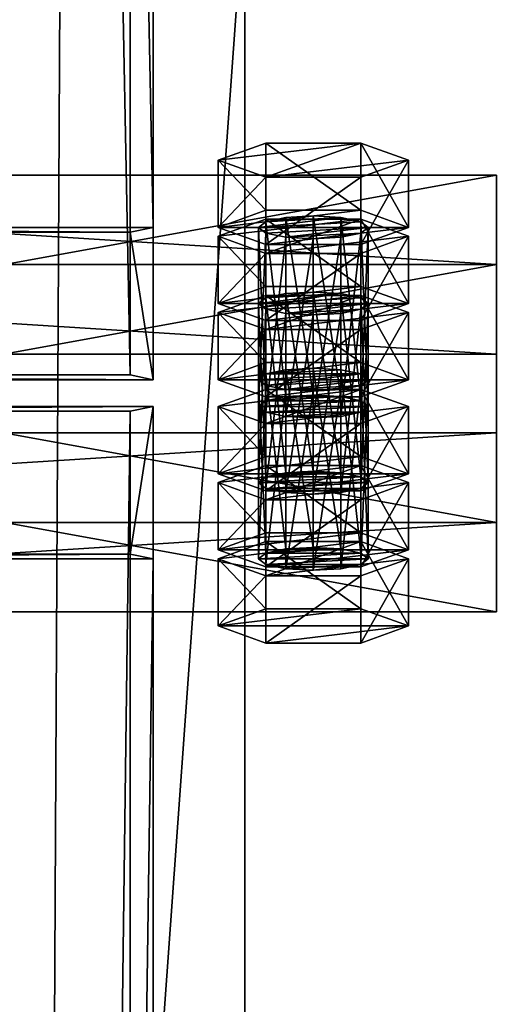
# Model space of a CAD drawing. Header units: millimetres. Extents: x -333 to 67333, y -930 to 39730.
# Tile 818 of 1056: x 51 to 155, y 30748 to 30963. Entities that reach past the tile are written whole.
import ezdxf

# ---------------------------------------------------------------- set-up
doc = ezdxf.new("R2010")
doc.units = ezdxf.units.MM
for name, color, linetype in [('6', 7, 'Continuous'), ('95', 7, 'Continuous'), ('99', 7, 'Continuous')]:
    doc.layers.add(name, color=color, linetype=linetype)

msp = doc.modelspace()

# ---------------------------------------------------------------- meshes
at = {"layer": '6', "color": 2}
mesh = msp.add_polyface(dxfattribs=at)
corners = [(75, 30885.22, 4751.68), (-75, 30885.22, 4751.68), (-75, 38624.7, 3106.65), (75, 38624.7, 3106.65), (-75, 30916.41, 4898.4), (-75, 38774.7, 3228.12), (75, 30916.41, 4898.4), (75, 38774.7, 3228.12), (80, 30884.18, 4746.79), (80, 30917.45, 4903.29), (80, 38779.7, 3232.17), (80, 38619.7, 3102.61), (-80, 30917.45, 4903.29), (-80, 38779.7, 3232.17), (-80, 30884.18, 4746.79), (-80, 38619.7, 3102.61)]
mesh.append_faces([[corners[k] for k in face] for face in [(0, 2, 3, 3), (1, 5, 2, 2), (4, 7, 5, 5), (6, 3, 7, 7), (8, 10, 11, 11), (9, 13, 10, 10), (12, 15, 13, 13), (14, 11, 15, 15)]], dxfattribs={"vtx0": -1, "color": 2})
mesh.append_faces([[corners[k] for k in face] for face in [(9, 6, 12, 12), (6, 8, 0, 0), (0, 8, 1, 1), (12, 4, 14, 14), (4, 12, 6, 6), (14, 1, 8, 8), (11, 3, 15, 15), (3, 10, 7, 7), (7, 10, 5, 5), (15, 2, 13, 13), (2, 15, 3, 3), (13, 5, 10, 10)]], dxfattribs={"vtx0": -1, "vtx1": -1, "color": 2})
mesh.append_faces([[corners[k] for k in face] for face in [(6, 9, 8, 8), (14, 4, 1, 1), (3, 11, 10, 10), (13, 2, 5, 5)]], dxfattribs={"vtx0": -1, "vtx2": -1, "vtx3": -1, "color": 2})
mesh.append_faces([[corners[k] for k in face] for face in [(0, 1, 2, 2), (1, 4, 5, 5), (4, 6, 7, 7), (6, 0, 3, 3), (8, 9, 10, 10), (9, 12, 13, 13), (12, 14, 15, 15), (14, 8, 11, 11)]], dxfattribs={"vtx2": -1, "vtx3": -1, "color": 2})
mesh = msp.add_polyface(dxfattribs=at)
corners = [(-80, 19419.86, 7183.53), (80, 19419.86, 7183.53), (80, 30845.06, 4755.1), (-80, 30845.06, 4755.1), (-80, 19419.86, 7347.1), (-80, 30878.32, 4911.61), (80, 19419.86, 7347.1), (80, 30878.32, 4911.61), (75, 30846.1, 4759.99), (-75, 30846.1, 4759.99), (-75, 30877.28, 4906.72), (75, 30877.28, 4906.72), (-75, 19419.86, 7341.99), (75, 19419.86, 7341.99), (-75, 19419.86, 7188.64), (75, 19419.86, 7188.64)]
mesh.append_faces([[corners[k] for k in face] for face in [(0, 2, 3, 3), (4, 3, 5, 5), (6, 5, 7, 7), (1, 7, 2, 2), (12, 11, 10, 10), (14, 10, 9, 9), (15, 9, 8, 8), (13, 8, 11, 11)]], dxfattribs={"vtx0": -1, "color": 2})
mesh.append_faces([[corners[k] for k in face] for face in [(2, 8, 3, 3), (8, 7, 11, 11), (11, 7, 10, 10), (3, 9, 5, 5), (9, 3, 8, 8), (5, 10, 7, 7), (4, 12, 0, 0), (12, 6, 13, 13), (13, 6, 15, 15), (0, 14, 1, 1), (14, 0, 12, 12), (1, 15, 6, 6)]], dxfattribs={"vtx0": -1, "vtx1": -1, "color": 2})
mesh.append_faces([[corners[k] for k in face] for face in [(8, 2, 7, 7), (5, 9, 10, 10), (12, 4, 6, 6), (1, 14, 15, 15)]], dxfattribs={"vtx0": -1, "vtx2": -1, "vtx3": -1, "color": 2})
mesh.append_faces([[corners[k] for k in face] for face in [(0, 1, 2, 2), (4, 0, 3, 3), (6, 4, 5, 5), (1, 6, 7, 7), (12, 13, 11, 11), (14, 12, 10, 10), (15, 14, 9, 9), (13, 15, 8, 8)]], dxfattribs={"vtx2": -1, "vtx3": -1, "color": 2})
at = {"layer": '95', "color": 7}
mesh = msp.add_polyface(dxfattribs=at)
corners = [(103, 30878.32, 4911.61), (104.6, 30916.2, 4897.42), (103, 30917.45, 4903.29), (104.6, 30877.08, 4905.74), (109, 30915.29, 4893.13), (109, 30876.16, 4901.44), (115, 30914.95, 4891.55), (115, 30875.83, 4899.87), (121, 30915.29, 4893.13), (121, 30876.16, 4901.44), (125.39, 30916.2, 4897.42), (125.39, 30877.08, 4905.74), (127, 30917.45, 4903.29), (127, 30878.32, 4911.61), (125.39, 30918.69, 4909.16), (125.39, 30879.57, 4917.48), (121, 30919.61, 4913.46), (121, 30880.48, 4921.77), (115, 30919.94, 4915.03), (115, 30880.82, 4923.35), (109, 30919.61, 4913.46), (109, 30880.48, 4921.77), (104.6, 30918.69, 4909.16), (104.6, 30879.57, 4917.48), (94.21, 30917.45, 4903.29), (104.6, 30913.7, 4885.69), (104.6, 30928.38, 4882.57), (94.21, 30932.12, 4900.17), (125.39, 30913.7, 4885.69), (125.39, 30928.38, 4882.57), (135.78, 30917.45, 4903.29), (135.78, 30932.12, 4900.17), (125.39, 30921.19, 4920.9), (125.39, 30935.86, 4917.78), (104.6, 30921.19, 4920.9), (104.6, 30935.86, 4917.78), (104.6, 30902.06, 4830.91), (115, 30903.31, 4836.78), (109, 30902.97, 4835.21), (121, 30902.97, 4835.21), (103, 30900.81, 4825.04), (125.39, 30902.06, 4830.91), (94.21, 30900.81, 4825.04), (104.6, 30897.07, 4807.43), (104.6, 30911.74, 4804.32), (94.21, 30915.49, 4821.92), (125.39, 30897.07, 4807.43), (125.39, 30911.74, 4804.32), (135.78, 30900.81, 4825.04), (135.78, 30915.49, 4821.92), (125.39, 30904.56, 4842.65), (125.39, 30919.23, 4839.53), (104.6, 30904.56, 4842.65), (104.6, 30919.23, 4839.53)]
mesh.append_faces([[corners[k] for k in face] for face in [(0, 1, 2, 2), (3, 4, 1, 1), (5, 6, 4, 4), (7, 8, 6, 6), (9, 10, 8, 8), (11, 12, 10, 10), (13, 14, 12, 12), (15, 16, 14, 14), (17, 18, 16, 16), (19, 20, 18, 18), (21, 22, 20, 20), (23, 2, 22, 22), (22, 18, 20, 20), (10, 6, 8, 8), (24, 26, 27, 27), (25, 29, 26, 26), (28, 31, 29, 29), (30, 33, 31, 31), (32, 35, 33, 33), (34, 27, 35, 35), (25, 30, 28, 28), (32, 24, 34, 34), (27, 33, 35, 35), (31, 26, 29, 29), (36, 37, 38, 38), (42, 44, 45, 45), (43, 47, 44, 44), (46, 49, 47, 47), (48, 51, 49, 49), (50, 53, 51, 51), (52, 45, 53, 53), (50, 42, 52, 52), (45, 51, 53, 53), (49, 44, 47, 47)]], dxfattribs={"vtx0": -1, "color": 7})
mesh.append_faces([[corners[k] for k in face] for face in [(18, 22, 16, 16), (16, 2, 14, 14), (14, 2, 12, 12), (12, 4, 10, 10), (30, 24, 32, 32), (33, 26, 31, 31), (37, 36, 39, 39), (39, 40, 41, 41), (48, 42, 50, 50), (51, 44, 49, 49)]], dxfattribs={"vtx0": -1, "vtx1": -1, "color": 7})
mesh.append_faces([[corners[k] for k in face] for face in [(16, 22, 2, 2), (12, 2, 1, 1), (12, 1, 4, 4), (10, 4, 6, 6), (30, 25, 24, 24), (33, 27, 26, 26), (51, 45, 44, 44)]], dxfattribs={"vtx0": -1, "vtx2": -1, "vtx3": -1, "color": 7})
mesh.append_faces([[corners[k] for k in face] for face in [(24, 25, 26, 26), (25, 28, 29, 29), (28, 30, 31, 31), (30, 32, 33, 33), (32, 34, 35, 35), (34, 24, 27, 27), (42, 43, 44, 44), (43, 46, 47, 47), (46, 48, 49, 49), (48, 50, 51, 51), (50, 52, 53, 53), (52, 42, 45, 45)]], dxfattribs={"vtx2": -1, "vtx3": -1, "color": 7})
mesh = msp.add_polyface(dxfattribs=at)
corners = [(103, 30878.32, 4911.61), (104.6, 30877.08, 4905.74), (104.6, 30916.2, 4897.42), (109, 30876.16, 4901.44), (109, 30915.29, 4893.13), (115, 30875.83, 4899.87), (115, 30914.95, 4891.55), (121, 30876.16, 4901.44), (121, 30915.29, 4893.13), (125.39, 30877.08, 4905.74), (125.39, 30916.2, 4897.42), (127, 30878.32, 4911.61), (127, 30917.45, 4903.29), (125.39, 30879.57, 4917.48), (125.39, 30918.69, 4909.16), (121, 30880.48, 4921.77), (121, 30919.61, 4913.46), (115, 30880.82, 4923.35), (115, 30919.94, 4915.03), (109, 30880.48, 4921.77), (109, 30919.61, 4913.46), (104.6, 30879.57, 4917.48), (104.6, 30918.69, 4909.16), (103, 30917.45, 4903.29), (103, 30861.69, 4833.36), (104.6, 30899.57, 4819.17), (103, 30900.81, 4825.04), (104.6, 30860.44, 4827.49), (109, 30898.65, 4814.88), (109, 30859.53, 4823.19), (115, 30898.32, 4813.3), (115, 30859.2, 4821.62), (121, 30898.65, 4814.88), (121, 30859.53, 4823.19), (125.39, 30899.57, 4819.17), (125.39, 30860.44, 4827.49), (127, 30900.81, 4825.04), (127, 30861.69, 4833.36), (125.39, 30902.06, 4830.91), (125.39, 30862.94, 4839.22), (121, 30863.85, 4843.52), (121, 30902.97, 4835.21), (115, 30864.19, 4845.09), (115, 30903.31, 4836.78), (109, 30863.85, 4843.52), (109, 30902.97, 4835.21), (104.6, 30902.06, 4830.91), (104.6, 30862.94, 4839.22), (104.6, 30897.07, 4807.43), (135.78, 30900.81, 4825.04), (125.39, 30897.07, 4807.43), (94.21, 30900.81, 4825.04), (104.6, 30885.43, 4752.66), (115, 30886.68, 4758.53), (109, 30886.34, 4756.95), (121, 30886.34, 4756.95), (125.39, 30885.43, 4752.66), (103, 30884.18, 4746.79), (104.6, 30882.93, 4740.92), (127, 30884.18, 4746.79), (109, 30882.02, 4736.62), (125.39, 30882.93, 4740.92), (94.21, 30884.18, 4746.79), (104.6, 30880.44, 4729.18), (104.6, 30895.11, 4726.06), (94.21, 30898.85, 4743.67), (125.39, 30880.44, 4729.18), (125.39, 30895.11, 4726.06), (135.78, 30884.18, 4746.79), (135.78, 30898.85, 4743.67), (125.39, 30887.92, 4764.4), (125.39, 30902.6, 4761.28), (104.6, 30887.92, 4764.4), (104.6, 30902.6, 4761.28)]
mesh.append_faces([[corners[k] for k in face] for face in [(24, 25, 26, 26), (27, 28, 25, 25), (29, 30, 28, 28), (31, 32, 30, 30), (33, 34, 32, 32), (35, 36, 34, 34), (37, 38, 36, 36), (39, 41, 38, 38), (40, 43, 41, 41), (42, 45, 43, 43), (44, 46, 45, 45), (47, 26, 46, 46), (34, 30, 32, 32), (48, 49, 50, 50), (52, 53, 54, 54), (62, 64, 65, 65), (63, 67, 64, 64), (66, 69, 67, 67), (68, 71, 69, 69), (70, 73, 71, 71), (72, 65, 73, 73), (70, 62, 72, 72), (65, 71, 73, 73), (69, 64, 67, 67)]], dxfattribs={"vtx0": -1, "color": 7})
mesh.append_faces([[corners[k] for k in face] for face in [(38, 26, 36, 36), (36, 28, 34, 34), (53, 52, 55, 55), (55, 52, 56, 56), (56, 58, 59, 59), (59, 60, 61, 61), (68, 62, 70, 70), (71, 64, 69, 69)]], dxfattribs={"vtx0": -1, "vtx1": -1, "color": 7})
mesh.append_faces([[corners[k] for k in face] for face in [(41, 46, 26, 26), (36, 26, 25, 25), (36, 25, 28, 28), (34, 28, 30, 30), (49, 48, 51, 51), (56, 52, 57, 57), (56, 57, 58, 58), (59, 58, 60, 60), (68, 63, 62, 62), (71, 65, 64, 64)]], dxfattribs={"vtx0": -1, "vtx2": -1, "vtx3": -1, "color": 7})
mesh.append_faces([[corners[k] for k in face] for face in [(0, 1, 2, 2), (1, 3, 4, 4), (3, 5, 6, 6), (5, 7, 8, 8), (7, 9, 10, 10), (9, 11, 12, 12), (11, 13, 14, 14), (13, 15, 16, 16), (15, 17, 18, 18), (17, 19, 20, 20), (19, 21, 22, 22), (21, 0, 23, 23), (39, 40, 41, 41), (40, 42, 43, 43), (42, 44, 45, 45), (62, 63, 64, 64), (63, 66, 67, 67), (66, 68, 69, 69), (68, 70, 71, 71), (70, 72, 73, 73), (72, 62, 65, 65)]], dxfattribs={"vtx2": -1, "vtx3": -1, "color": 7})
mesh = msp.add_polyface(dxfattribs=at)
corners = [(109, 30876.16, 4901.44), (121, 30876.16, 4901.44), (115, 30875.83, 4899.87), (125.39, 30877.08, 4905.74), (104.6, 30877.08, 4905.74), (127, 30878.32, 4911.61), (103, 30878.32, 4911.61), (125.39, 30879.57, 4917.48), (104.6, 30879.57, 4917.48), (121, 30880.48, 4921.77), (109, 30880.48, 4921.77), (115, 30880.82, 4923.35), (94.21, 30863.65, 4914.73), (104.6, 30859.91, 4897.12), (104.6, 30874.58, 4894), (94.21, 30878.32, 4911.61), (125.39, 30859.91, 4897.12), (125.39, 30874.58, 4894), (135.78, 30863.65, 4914.73), (135.78, 30878.32, 4911.61), (125.39, 30867.39, 4932.33), (125.39, 30882.07, 4929.21), (104.6, 30867.39, 4932.33), (104.6, 30882.07, 4929.21), (103, 30861.69, 4833.36), (104.6, 30860.44, 4827.49), (104.6, 30899.57, 4819.17), (109, 30859.53, 4823.19), (109, 30898.65, 4814.88), (115, 30859.2, 4821.62), (115, 30898.32, 4813.3), (121, 30859.53, 4823.19), (121, 30898.65, 4814.88), (125.39, 30860.44, 4827.49), (125.39, 30899.57, 4819.17), (127, 30861.69, 4833.36), (127, 30900.81, 4825.04), (125.39, 30862.94, 4839.22), (125.39, 30902.06, 4830.91), (109, 30863.85, 4843.52), (104.6, 30862.94, 4839.22), (104.6, 30902.06, 4830.91), (103, 30900.81, 4825.04), (121, 30863.85, 4843.52), (115, 30864.19, 4845.09), (94.21, 30861.69, 4833.36), (125.39, 30865.43, 4850.96), (104.6, 30865.43, 4850.96), (103, 30845.06, 4755.1), (104.6, 30843.81, 4749.24), (104.6, 30882.93, 4740.92), (103, 30884.18, 4746.79), (109, 30882.02, 4736.62), (109, 30842.9, 4744.94), (115, 30881.69, 4735.05), (115, 30842.56, 4743.37), (121, 30882.02, 4736.62), (121, 30842.9, 4744.94), (125.39, 30882.93, 4740.92), (125.39, 30843.81, 4749.24), (127, 30845.06, 4755.1), (127, 30884.18, 4746.79), (125.39, 30846.31, 4760.97), (125.39, 30885.43, 4752.66), (121, 30847.22, 4765.27), (121, 30886.34, 4756.95), (115, 30847.55, 4766.84), (115, 30886.68, 4758.53), (109, 30847.22, 4765.27), (109, 30886.34, 4756.95), (104.6, 30846.31, 4760.97), (104.6, 30885.43, 4752.66), (104.6, 30880.44, 4729.18), (135.78, 30884.18, 4746.79), (125.39, 30880.44, 4729.18)]
mesh.append_faces([[corners[k] for k in face] for face in [(0, 1, 2, 2), (9, 10, 11, 11), (12, 14, 15, 15), (13, 17, 14, 14), (16, 19, 17, 17), (18, 21, 19, 19), (20, 23, 21, 21), (22, 15, 23, 23), (20, 12, 22, 22), (15, 21, 23, 23), (19, 14, 17, 17), (43, 39, 44, 44), (45, 46, 47, 47), (48, 50, 51, 51), (49, 52, 50, 50), (53, 54, 52, 52), (55, 56, 54, 54), (57, 58, 56, 56), (59, 61, 58, 58), (60, 63, 61, 61), (62, 65, 63, 63), (64, 67, 65, 65), (66, 69, 67, 67), (68, 71, 69, 69), (70, 51, 71, 71), (58, 54, 56, 56), (72, 73, 74, 74)]], dxfattribs={"vtx0": -1, "color": 7})
mesh.append_faces([[corners[k] for k in face] for face in [(1, 0, 3, 3), (3, 4, 5, 5), (5, 6, 7, 7), (7, 8, 9, 9), (18, 12, 20, 20), (21, 14, 19, 19)]], dxfattribs={"vtx0": -1, "vtx1": -1, "color": 7})
mesh.append_faces([[corners[k] for k in face] for face in [(3, 0, 4, 4), (5, 4, 6, 6), (7, 6, 8, 8), (9, 8, 10, 10), (21, 15, 14, 14), (43, 40, 39, 39), (58, 52, 54, 54)]], dxfattribs={"vtx0": -1, "vtx2": -1, "vtx3": -1, "color": 7})
mesh.append_faces([[corners[k] for k in face] for face in [(12, 13, 14, 14), (13, 16, 17, 17), (16, 18, 19, 19), (18, 20, 21, 21), (20, 22, 23, 23), (22, 12, 15, 15), (24, 25, 26, 26), (25, 27, 28, 28), (27, 29, 30, 30), (29, 31, 32, 32), (31, 33, 34, 34), (33, 35, 36, 36), (35, 37, 38, 38), (39, 40, 41, 41), (40, 24, 42, 42), (48, 49, 50, 50), (59, 60, 61, 61), (60, 62, 63, 63), (62, 64, 65, 65), (64, 66, 67, 67), (66, 68, 69, 69), (68, 70, 71, 71), (70, 48, 51, 51)]], dxfattribs={"vtx2": -1, "vtx3": -1, "color": 7})
mesh = msp.add_polyface(dxfattribs=at)
corners = [(104.6, 30859.91, 4897.12), (135.78, 30863.65, 4914.73), (125.39, 30859.91, 4897.12), (94.21, 30863.65, 4914.73), (115, 30859.2, 4821.62), (125.39, 30860.44, 4827.49), (121, 30859.53, 4823.19), (109, 30859.53, 4823.19), (104.6, 30860.44, 4827.49), (127, 30861.69, 4833.36), (103, 30861.69, 4833.36), (125.39, 30862.94, 4839.22), (104.6, 30862.94, 4839.22), (121, 30863.85, 4843.52), (94.21, 30847.02, 4836.47), (104.6, 30843.28, 4818.87), (104.6, 30857.95, 4815.75), (94.21, 30861.69, 4833.36), (125.39, 30843.28, 4818.87), (125.39, 30857.95, 4815.75), (135.78, 30847.02, 4836.47), (135.78, 30861.69, 4833.36), (125.39, 30850.76, 4854.08), (125.39, 30865.43, 4850.96), (104.6, 30850.76, 4854.08), (104.6, 30865.43, 4850.96), (104.6, 30843.81, 4749.24), (109, 30842.9, 4744.94), (109, 30882.02, 4736.62), (115, 30842.56, 4743.37), (115, 30881.69, 4735.05), (121, 30842.9, 4744.94), (121, 30882.02, 4736.62), (125.39, 30843.81, 4749.24), (125.39, 30882.93, 4740.92), (127, 30845.06, 4755.1), (103, 30845.06, 4755.1), (125.39, 30846.31, 4760.97), (104.6, 30846.31, 4760.97), (121, 30847.22, 4765.27), (109, 30847.22, 4765.27), (115, 30847.55, 4766.84), (94.21, 30830.39, 4758.22), (104.6, 30826.64, 4740.62), (104.6, 30841.32, 4737.5), (94.21, 30845.06, 4755.1), (125.39, 30826.64, 4740.62), (125.39, 30841.32, 4737.5), (135.78, 30830.39, 4758.22), (135.78, 30845.06, 4755.1), (125.39, 30834.13, 4775.83), (125.39, 30848.8, 4772.71), (104.6, 30834.13, 4775.83), (104.6, 30848.8, 4772.71)]
mesh.append_faces([[corners[k] for k in face] for face in [(0, 1, 2, 2), (4, 5, 6, 6), (14, 16, 17, 17), (15, 19, 16, 16), (18, 21, 19, 19), (20, 23, 21, 21), (22, 25, 23, 23), (24, 17, 25, 25), (15, 20, 18, 18), (22, 14, 24, 24), (21, 16, 19, 19), (29, 33, 31, 31), (39, 40, 41, 41), (42, 44, 45, 45), (43, 47, 44, 44), (46, 49, 47, 47), (48, 51, 49, 49), (50, 53, 51, 51), (52, 45, 53, 53), (43, 48, 46, 46), (50, 42, 52, 52), (45, 51, 53, 53), (49, 44, 47, 47)]], dxfattribs={"vtx0": -1, "color": 7})
mesh.append_faces([[corners[k] for k in face] for face in [(5, 8, 9, 9), (9, 10, 11, 11), (11, 12, 13, 13), (20, 14, 22, 22), (23, 16, 21, 21), (33, 26, 35, 35), (35, 36, 37, 37), (37, 38, 39, 39), (48, 42, 50, 50), (51, 44, 49, 49)]], dxfattribs={"vtx0": -1, "vtx1": -1, "color": 7})
mesh.append_faces([[corners[k] for k in face] for face in [(1, 0, 3, 3), (5, 4, 7, 7), (5, 7, 8, 8), (9, 8, 10, 10), (11, 10, 12, 12), (20, 15, 14, 14), (23, 17, 16, 16), (33, 29, 27, 27), (33, 27, 26, 26), (35, 26, 36, 36), (37, 36, 38, 38), (39, 38, 40, 40), (48, 43, 42, 42), (51, 45, 44, 44)]], dxfattribs={"vtx0": -1, "vtx2": -1, "vtx3": -1, "color": 7})
mesh.append_faces([[corners[k] for k in face] for face in [(14, 15, 16, 16), (15, 18, 19, 19), (18, 20, 21, 21), (20, 22, 23, 23), (22, 24, 25, 25), (24, 14, 17, 17), (26, 27, 28, 28), (27, 29, 30, 30), (29, 31, 32, 32), (31, 33, 34, 34), (42, 43, 44, 44), (43, 46, 47, 47), (46, 48, 49, 49), (48, 50, 51, 51), (50, 52, 53, 53), (52, 42, 45, 45)]], dxfattribs={"vtx2": -1, "vtx3": -1, "color": 7})
at = {"layer": '99', "color": 7}
mesh = msp.add_polyface(dxfattribs=at)
corners = [(100, 1810, 1000), (-100, 1810, 1000), (-100, 4590, 1000), (100, 4590, 1000), (100, 1810, 2280), (-100, 1810, 2280), (100, 4590, 2280), (-100, 4590, 2280), (100, 0, 2950), (-100, 0, 2950), (-100, 38800, 2950), (100, 38800, 2950), (100, 38800, -700), (-100, 38800, -700), (-100, 0, -700), (100, 0, -700), (100, 36990, 2280), (-100, 36990, 2280), (-100, 34210, 2280), (100, 34210, 2280), (-100, 34210, 1000), (100, 34210, 1000), (-100, 36990, 1000), (100, 36990, 1000), (100, 19847.42, 2200), (-100, 19847.42, 2200), (-100, 18949.94, 2200), (100, 18949.94, 2200), (-100, 18949.94, 100), (100, 18949.94, 100), (-100, 19847.42, 100), (100, 19847.42, 100), (100, 30990, 2280), (-100, 30990, 2280), (-100, 28210, 2280), (100, 28210, 2280), (-100, 28210, 1000), (100, 28210, 1000), (-100, 30990, 1000), (100, 30990, 1000), (100, 24990, 2280), (-100, 24990, 2280), (-100, 22210, 2280), (100, 22210, 2280), (-100, 22210, 1000), (100, 22210, 1000), (-100, 24990, 1000), (100, 24990, 1000), (100, 16590, 2280), (-100, 16590, 2280), (-100, 13810, 2280), (100, 13810, 2280), (-100, 13810, 1000), (100, 13810, 1000), (-100, 16590, 1000), (100, 16590, 1000), (100, 10590, 1000), (100, 10590, 2280), (100, 7810, 2280), (100, 7810, 1000), (-100, 7810, 2280), (-100, 7810, 1000), (-100, 10590, 1000), (-100, 10590, 2280)]
mesh.append_faces([[corners[k] for k in face] for face in [(0, 2, 3, 3), (4, 1, 0, 0), (6, 5, 4, 4), (3, 7, 6, 6), (8, 10, 11, 11), (12, 10, 13, 13), (14, 12, 13, 13), (8, 14, 9, 9), (16, 18, 19, 19), (19, 20, 21, 21), (21, 22, 23, 23), (23, 17, 16, 16), (24, 26, 27, 27), (27, 28, 29, 29), (29, 30, 31, 31), (31, 25, 24, 24), (32, 34, 35, 35), (35, 36, 37, 37), (37, 38, 39, 39), (39, 33, 32, 32), (40, 42, 43, 43), (43, 44, 45, 45), (45, 46, 47, 47), (47, 41, 40, 40), (48, 50, 51, 51), (51, 52, 53, 53), (53, 54, 55, 55), (55, 49, 48, 48), (58, 61, 59, 59), (59, 62, 56, 56), (56, 63, 57, 57), (57, 60, 58, 58)]], dxfattribs={"vtx0": -1, "color": 7})
mesh.append_faces([[corners[k] for k in face] for face in [(29, 55, 27, 27), (55, 56, 53, 53), (27, 48, 24, 24), (15, 29, 12, 12), (0, 8, 4, 4), (4, 8, 6, 6), (58, 8, 57, 57), (51, 8, 48, 48), (43, 8, 40, 40), (35, 8, 32, 32), (19, 8, 16, 16), (12, 23, 11, 11), (31, 12, 29, 29), (23, 39, 21, 21), (11, 16, 8, 8), (32, 21, 39, 39), (21, 32, 19, 19), (40, 37, 47, 47), (37, 40, 35, 35), (24, 45, 31, 31), (45, 24, 43, 43), (57, 53, 56, 56), (53, 57, 51, 51), (6, 59, 3, 3), (59, 6, 58, 58), (42, 25, 44, 44), (25, 42, 26, 26), (44, 30, 46, 46), (36, 30, 38, 38), (20, 30, 22, 22), (9, 5, 10, 10), (5, 14, 1, 1), (1, 14, 2, 2), (61, 14, 62, 62), (52, 14, 54, 54), (28, 14, 30, 30), (10, 17, 13, 13), (17, 33, 18, 18), (13, 30, 14, 14), (38, 18, 33, 33), (18, 38, 20, 20), (46, 34, 41, 41), (34, 46, 36, 36), (26, 54, 28, 28), (62, 50, 63, 63), (50, 62, 52, 52), (2, 60, 7, 7), (60, 2, 61, 61)]], dxfattribs={"vtx0": -1, "vtx1": -1, "color": 7})
mesh.append_faces([[corners[k] for k in face] for face in [(55, 29, 0, 0), (55, 3, 59, 59), (29, 15, 0, 0), (6, 8, 58, 58), (57, 8, 51, 51), (48, 8, 43, 43), (40, 8, 35, 35), (32, 8, 19, 19), (23, 12, 31, 31), (23, 31, 45, 45), (23, 47, 37, 37), (43, 24, 48, 48), (46, 30, 36, 36), (38, 30, 20, 20), (2, 14, 61, 61), (62, 14, 52, 52), (54, 14, 28, 28), (17, 10, 5, 5), (17, 7, 60, 60), (17, 63, 50, 50), (17, 49, 42, 42), (17, 41, 34, 34), (13, 22, 30, 30), (49, 26, 42, 42)]], dxfattribs={"vtx0": -1, "vtx1": -1, "vtx2": -1, "vtx3": -1, "color": 7})
mesh.append_faces([[corners[k] for k in face] for face in [(55, 0, 3, 3), (55, 59, 56, 56), (27, 55, 48, 48), (0, 15, 8, 8), (23, 45, 47, 47), (23, 37, 39, 39), (11, 23, 16, 16), (44, 25, 30, 30), (5, 9, 14, 14), (17, 5, 7, 7), (17, 60, 63, 63), (17, 50, 49, 49), (17, 42, 41, 41), (17, 34, 33, 33), (13, 17, 22, 22), (26, 49, 54, 54)]], dxfattribs={"vtx0": -1, "vtx2": -1, "vtx3": -1, "color": 7})
mesh.append_faces([[corners[k] for k in face] for face in [(0, 1, 2, 2), (4, 5, 1, 1), (6, 7, 5, 5), (3, 2, 7, 7), (8, 9, 10, 10), (12, 11, 10, 10), (14, 15, 12, 12), (8, 15, 14, 14), (16, 17, 18, 18), (19, 18, 20, 20), (21, 20, 22, 22), (23, 22, 17, 17), (24, 25, 26, 26), (27, 26, 28, 28), (29, 28, 30, 30), (31, 30, 25, 25), (32, 33, 34, 34), (35, 34, 36, 36), (37, 36, 38, 38), (39, 38, 33, 33), (40, 41, 42, 42), (43, 42, 44, 44), (45, 44, 46, 46), (47, 46, 41, 41), (48, 49, 50, 50), (51, 50, 52, 52), (53, 52, 54, 54), (55, 54, 49, 49), (58, 60, 61, 61), (59, 61, 62, 62), (56, 62, 63, 63), (57, 63, 60, 60)]], dxfattribs={"vtx2": -1, "vtx3": -1, "color": 7})
mesh = msp.add_polyface(dxfattribs=at)
corners = [(-155, 30909.32, 4961.25), (155, 30909.32, 4961.25), (155, 30853, 4696.28), (-155, 30853, 4696.28), (155, 30928.88, 4957.09), (155, 30872.56, 4692.12), (-155, 30928.88, 4957.09), (-155, 30872.56, 4692.12)]
mesh.append_faces([[corners[k] for k in face] for face in [(0, 2, 3, 3), (1, 5, 2, 2), (4, 7, 5, 5), (6, 3, 7, 7), (1, 6, 4, 4), (3, 5, 7, 7)]], dxfattribs={"vtx0": -1, "color": 7})
mesh.append_faces([[corners[k] for k in face] for face in [(0, 1, 2, 2), (1, 4, 5, 5), (4, 6, 7, 7), (6, 0, 3, 3), (1, 0, 6, 6), (3, 2, 5, 5)]], dxfattribs={"vtx2": -1, "vtx3": -1, "color": 7})
mesh = msp.add_polyface(dxfattribs=at)
corners = [(-155, 30889.76, 4965.41), (155, 30889.76, 4965.41), (155, 30833.44, 4700.43), (-155, 30833.44, 4700.43), (155, 30909.32, 4961.25), (155, 30853, 4696.27), (-155, 30909.32, 4961.25), (-155, 30853, 4696.27)]
mesh.append_faces([[corners[k] for k in face] for face in [(0, 2, 3, 3), (1, 5, 2, 2), (4, 7, 5, 5), (6, 3, 7, 7), (1, 6, 4, 4), (3, 5, 7, 7)]], dxfattribs={"vtx0": -1, "color": 7})
mesh.append_faces([[corners[k] for k in face] for face in [(0, 1, 2, 2), (1, 4, 5, 5), (4, 6, 7, 7), (6, 0, 3, 3), (1, 0, 6, 6), (3, 2, 5, 5)]], dxfattribs={"vtx2": -1, "vtx3": -1, "color": 7})

doc.saveas('drawing.dxf')
